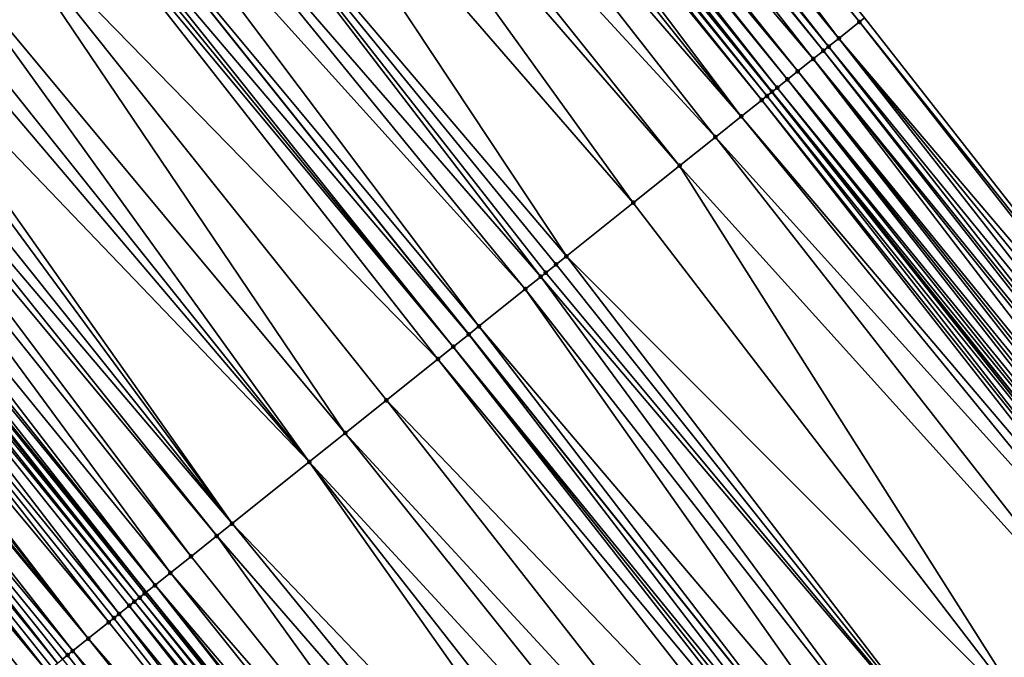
# Model space of a CAD drawing. Header units: feet. Extents: x 2004186 to 2014793, y 836912 to 864902.
# Tile 487 of 656: x 2007285 to 2007315, y 852107 to 852127. Entities that reach past the tile are written whole.
import ezdxf

# ---------------------------------------------------------------- set-up
doc = ezdxf.new("R2010")
doc.units = ezdxf.units.FT
doc.header["$LTSCALE"] = 100
doc.header["$MEASUREMENT"] = 0
for name, color, linetype, lineweight in [('EP_Travel Lane', 5, 'Continuous', 40), ('GPL_Skip Line', 2, 'Continuous', 40), ('Road Shots', 4, 'Continuous', 200), ('Road X-Section', 30, 'Continuous', 13)]:
    doc.layers.add(name, color=color, linetype=linetype, lineweight=lineweight)
doc.layers.add('I-77 SB_MM21-27-Surface-Border', color=7, linetype='Continuous')
doc.layers.add('I-77 SB_MM21-27-Surface-TIN', color=7, linetype='Continuous')

msp = doc.modelspace()

# ---------------------------------------------------------------- linework, layer by layer
at = {"layer": 'EP_Travel Lane'}
for points in [[(2007377.983800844, 852000.8977127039, 436.5696962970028), (2007365.146606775, 852016.2331912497, 436.746768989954), (2007352.319153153, 852031.7502962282, 436.8728418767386), (2007339.674079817, 852047.2450882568, 436.9950861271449), (2007327.029079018, 852062.7397913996, 437.136883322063), (2007314.384125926, 852078.2344360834, 437.2915498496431), (2007301.668577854, 852093.863523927, 437.4010782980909), (2007289.081300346, 852109.4060713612, 437.4789598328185), (2007276.494021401, 852124.9486205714, 437.5560434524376), (2007263.906707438, 852140.4912130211, 437.6138518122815), (2007251.319932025, 852156.231166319, 437.6029466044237), (2007239.071900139, 852172.0420528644, 437.6819413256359), (2007226.823824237, 852187.8529962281, 437.7461890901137), (2007214.576057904, 852203.6635399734, 437.9141399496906), (2007202.278240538, 852219.5795358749, 438.050688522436)], [(2007409.360636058, 852001.0853561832, 436.0396608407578), (2007396.500211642, 852016.4018308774, 436.1662396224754), (2007383.639723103, 852031.7183819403, 436.2780161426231), (2007370.954374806, 852047.0198980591, 436.3534693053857), (2007358.289980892, 852062.4992487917, 436.4248296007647), (2007345.625750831, 852077.9783992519, 436.5403146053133), (2007332.961546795, 852093.4575179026, 436.6628027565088), (2007320.484763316, 852108.9083508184, 436.7552748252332), (2007308.080106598, 852124.5968915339, 436.8335180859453), (2007295.675354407, 852140.2855529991, 436.8584495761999), (2007283.270587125, 852155.9742335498, 436.8749568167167), (2007270.955419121, 852171.5495952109, 436.9288561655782), (2007258.550641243, 852187.2382891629, 436.9984596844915), (2007246.145901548, 852202.9269348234, 437.0806944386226), (2007233.741103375, 852218.6156544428, 437.1436066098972)]]:
    msp.add_polyline3d(points, dxfattribs=at)
at = {"layer": 'GPL_Skip Line'}
msp.add_polyline3d([(2007400.41848609, 851993.5982109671, 436.2031289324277), (2007387.580882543, 852008.9335304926, 436.3592634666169), (2007374.74317321, 852024.268976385, 436.4908941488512), (2007361.986144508, 852039.6713750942, 436.6037614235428), (2007349.312298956, 852055.1426916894, 436.7135698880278), (2007336.638543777, 852070.6138979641, 436.8476929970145), (2007323.964731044, 852086.0851744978, 436.9663311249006), (2007311.363644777, 852101.615408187, 437.0641809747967), (2007298.875162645, 852117.2369162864, 437.1475946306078), (2007286.386638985, 852132.8584763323, 437.2079724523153), (2007273.898076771, 852148.480084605, 437.2469640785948), (2007261.464525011, 852164.1451979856, 437.282366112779), (2007249.164776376, 852179.9155655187, 437.3910763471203), (2007236.864926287, 852195.686063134, 437.4659343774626), (2007224.565206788, 852211.4563933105, 437.5843661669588), (2007212.292808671, 852227.2478656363, 437.6978340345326)], dxfattribs=at)
at = {"layer": 'I-77 SB_MM21-27-Surface-Border', "color": 3, "linetype": 'ByBlock', "lineweight": -2}
msp.add_polyline3d([(2007235.760482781, 852220.19171268, 436.9675541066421), (2007248.533332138, 852204.7903650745, 436.853076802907), (2007260.833241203, 852189.0197918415, 436.7979060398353), (2007273.290845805, 852173.3722312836, 436.7392483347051), (2007285.925695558, 852158.0975889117, 436.6716579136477), (2007298.414230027, 852142.4760153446, 436.6172682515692), (2007310.90277895, 852126.8544236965, 436.5709005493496), (2007323.235145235, 852111.1079041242, 436.5432185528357), (2007336.185147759, 852096.100234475, 436.3995206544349), (2007348.549767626, 852080.3751865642, 436.3449406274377), (2007360.914235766, 852064.650323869, 436.2495338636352), (2007373.742862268, 852049.3056677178, 436.1573380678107), (2007385.476724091, 852033.2573517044, 436.1449178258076), (2007398.467898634, 852018.0501573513, 436.0381571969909), (2007411.15235097, 852002.5862111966, 435.9298862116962)], dxfattribs=at)
at = {"layer": 'I-77 SB_MM21-27-Surface-TIN', "color": 128, "linetype": 'ByBlock', "lineweight": -2}
for points in [[(2007298.101858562, 852142.2261672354, 436.6511922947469), (2007297.477093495, 852141.7264987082, 436.7067607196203), (2007310.121846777, 852126.2298078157, 436.6537631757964)], [(2007298.258048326, 852142.351086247, 436.6364666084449), (2007298.101858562, 852142.2261672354, 436.6511922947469), (2007310.746604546, 852126.7294854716, 436.5941465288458)], [(2007298.101858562, 852142.2261672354, 436.6511922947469), (2007310.121846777, 852126.2298078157, 436.6537631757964), (2007310.746604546, 852126.7294854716, 436.5941465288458)], [(2007298.258048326, 852142.351086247, 436.6364666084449), (2007310.746604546, 852126.7294854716, 436.5941465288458), (2007310.90277895, 852126.8544236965, 436.5709005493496)], [(2007297.477093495, 852141.7264987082, 436.7067607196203), (2007297.320897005, 852141.6015881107, 436.7177551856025), (2007309.809461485, 852125.9799770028, 436.6800172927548)], [(2007297.477093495, 852141.7264987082, 436.7067607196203), (2007309.809461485, 852125.9799770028, 436.6800172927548), (2007310.121846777, 852126.2298078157, 436.6537631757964)], [(2007297.008490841, 852141.3517834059, 436.7324315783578), (2007296.383725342, 852140.8521154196, 436.787760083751), (2007309.340876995, 852125.6052389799, 436.7157638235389)], [(2007297.16468563, 852141.4766961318, 436.7204932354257), (2007297.008490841, 852141.3517834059, 436.7324315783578), (2007309.653258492, 852125.8550745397, 436.687404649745)], [(2007297.008490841, 852141.3517834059, 436.7324315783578), (2007309.340876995, 852125.6052389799, 436.7157638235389), (2007309.653258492, 852125.8550745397, 436.687404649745)], [(2007297.320897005, 852141.6015881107, 436.7177551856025), (2007297.16468563, 852141.4766961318, 436.7204932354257), (2007309.809461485, 852125.9799770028, 436.6800172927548)], [(2007297.16468563, 852141.4766961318, 436.7204932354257), (2007309.653258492, 852125.8550745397, 436.687404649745), (2007309.809461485, 852125.9799770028, 436.6800172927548)], [(2007296.383725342, 852140.8521154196, 436.787760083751), (2007296.071363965, 852140.6022546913, 436.8272801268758), (2007308.872305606, 852125.2304845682, 436.7587777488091)], [(2007296.383725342, 852140.8521154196, 436.787760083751), (2007308.872305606, 852125.2304845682, 436.7587777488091), (2007309.340876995, 852125.6052389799, 436.7157638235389)], [(2007295.915170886, 852140.4773398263, 436.8401669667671), (2007295.758973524, 852140.3524303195, 436.8506777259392), (2007308.247535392, 852124.7308224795, 436.8114912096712)], [(2007296.071363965, 852140.6022546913, 436.8272801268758), (2007295.915170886, 852140.4773398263, 436.8401669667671), (2007308.559940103, 852124.9806290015, 436.7960089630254)], [(2007295.915170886, 852140.4773398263, 436.8401669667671), (2007308.247535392, 852124.7308224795, 436.8114912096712), (2007308.559940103, 852124.9806290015, 436.7960089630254)], [(2007296.071363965, 852140.6022546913, 436.8272801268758), (2007308.559940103, 852124.9806290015, 436.7960089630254), (2007308.872305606, 852125.2304845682, 436.7587777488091)], [(2007295.602783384, 852140.2275117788, 436.8651945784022), (2007295.446604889, 852140.1025786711, 436.886171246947), (2007308.080106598, 852124.5968915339, 436.8335180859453)], [(2007295.602783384, 852140.2275117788, 436.8651945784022), (2007308.080106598, 852124.5968915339, 436.8335180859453), (2007295.675354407, 852140.2855529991, 436.8584495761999)], [(2007295.758973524, 852140.3524303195, 436.8506777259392), (2007295.675354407, 852140.2855529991, 436.8584495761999), (2007308.247535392, 852124.7308224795, 436.8114912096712)], [(2007308.09135552, 852124.6058910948, 436.8317038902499), (2007295.675354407, 852140.2855529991, 436.8584495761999), (2007308.080106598, 852124.5968915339, 436.8335180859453)], [(2007308.247535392, 852124.7308224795, 436.8114912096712), (2007295.675354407, 852140.2855529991, 436.8584495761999), (2007308.09135552, 852124.6058910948, 436.8317038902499)], [(2007295.134223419, 852139.8527430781, 436.9145450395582), (2007294.665621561, 852139.4780267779, 436.9406582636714), (2007307.154176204, 852123.8564279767, 436.8974638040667)], [(2007295.290422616, 852139.977650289, 436.9050523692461), (2007295.134223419, 852139.8527430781, 436.9145450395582), (2007307.778998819, 852124.3560245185, 436.8738172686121)], [(2007295.134223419, 852139.8527430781, 436.9145450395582), (2007307.154176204, 852123.8564279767, 436.8974638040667), (2007307.778998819, 852124.3560245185, 436.8738172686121)], [(2007295.446604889, 852140.1025786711, 436.886171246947), (2007295.290422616, 852139.977650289, 436.9050523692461), (2007307.935184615, 852124.480948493, 436.8568907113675)], [(2007295.290422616, 852139.977650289, 436.9050523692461), (2007307.778998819, 852124.3560245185, 436.8738172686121), (2007307.935184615, 852124.480948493, 436.8568907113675)], [(2007295.446604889, 852140.1025786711, 436.886171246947), (2007307.935184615, 852124.480948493, 436.8568907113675), (2007308.080106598, 852124.5968915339, 436.8335180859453)], [(2007294.665621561, 852139.4780267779, 436.9406582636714), (2007294.040788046, 852138.9784438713, 436.9582581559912), (2007307.154176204, 852123.8564279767, 436.8974638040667)], [(2007294.040788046, 852138.9784438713, 436.9582581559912), (2007292.791129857, 852137.9792669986, 436.9983621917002), (2007306.373126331, 852123.2319593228, 436.9150385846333)], [(2007294.040788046, 852138.9784438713, 436.9582581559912), (2007306.373126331, 852123.2319593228, 436.9150385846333), (2007307.154176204, 852123.8564279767, 436.8974638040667)], [(2007292.791129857, 852137.9792669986, 436.9983621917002), (2007292.166304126, 852137.4796743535, 437.0202805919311), (2007305.279665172, 852122.3576923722, 436.9444480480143)], [(2007292.791129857, 852137.9792669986, 436.9983621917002), (2007305.279665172, 852122.3576923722, 436.9444480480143), (2007306.373126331, 852123.2319593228, 436.9150385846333)], [(2007292.166304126, 852137.4796743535, 437.0202805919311), (2007290.76043323, 852136.3556071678, 437.0623839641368), (2007303.873801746, 852121.2336158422, 436.9906955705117)], [(2007292.166304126, 852137.4796743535, 437.0202805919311), (2007303.873801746, 852121.2336158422, 436.9906955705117), (2007305.279665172, 852122.3576923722, 436.9444480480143)], [(2007290.76043323, 852136.3556071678, 437.0623839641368), (2007288.885932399, 852134.8568588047, 437.1150253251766), (2007301.843096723, 852119.6099665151, 437.0500600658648)], [(2007290.76043323, 852136.3556071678, 437.0623839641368), (2007301.843096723, 852119.6099665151, 437.0500600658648), (2007303.873801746, 852121.2336158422, 436.9906955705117)], [(2007288.885932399, 852134.8568588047, 437.1150253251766), (2007287.948690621, 852134.1074738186, 437.1461373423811), (2007301.062047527, 852118.9854970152, 437.0680100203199)], [(2007288.885932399, 852134.8568588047, 437.1150253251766), (2007301.530670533, 852119.3601868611, 437.0536276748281), (2007301.843096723, 852119.6099665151, 437.0500600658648)], [(2007288.885932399, 852134.8568588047, 437.1150253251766), (2007301.218250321, 852119.1103997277, 437.0605120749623), (2007301.530670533, 852119.3601868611, 437.0536276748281)], [(2007288.885932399, 852134.8568588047, 437.1150253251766), (2007301.062047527, 852118.9854970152, 437.0680100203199), (2007301.218250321, 852119.1103997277, 437.0605120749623)], [(2007287.948690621, 852134.1074738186, 437.1461373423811), (2007287.167670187, 852133.4829683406, 437.1800414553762), (2007300.593431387, 852118.6107985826, 437.0862000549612)], [(2007287.948690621, 852134.1074738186, 437.1461373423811), (2007300.593431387, 852118.6107985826, 437.0862000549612), (2007301.062047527, 852118.9854970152, 437.0680100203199)], [(2007287.167670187, 852133.4829683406, 437.1800414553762), (2007286.386638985, 852132.8584763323, 437.2079724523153), (2007299.187582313, 852117.4867040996, 437.1404088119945)], [(2007287.167670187, 852133.4829683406, 437.1800414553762), (2007299.187582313, 852117.4867040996, 437.1404088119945), (2007300.593431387, 852118.6107985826, 437.0862000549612)], [(2007285.918020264, 852132.4837811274, 437.2247310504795), (2007298.875162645, 852117.2369162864, 437.1475946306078), (2007286.386638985, 852132.8584763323, 437.2079724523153)], [(2007299.187582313, 852117.4867040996, 437.1404088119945), (2007286.386638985, 852132.8584763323, 437.2079724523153), (2007298.875162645, 852117.2369162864, 437.1475946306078)], [(2007285.76181835, 852132.3588773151, 437.2327165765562), (2007285.605610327, 852132.2339811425, 437.2373143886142), (2007298.406549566, 852116.8622140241, 437.1674829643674)], [(2007285.918020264, 852132.4837811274, 437.2247310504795), (2007285.76181835, 852132.3588773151, 437.2327165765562), (2007298.406549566, 852116.8622140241, 437.1674829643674)], [(2007285.918020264, 852132.4837811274, 437.2247310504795), (2007298.406549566, 852116.8622140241, 437.1674829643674), (2007298.875162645, 852117.2369162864, 437.1475946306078)], [(2007285.605610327, 852132.2339811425, 437.2373143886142), (2007283.887296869, 852130.8601547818, 437.2739036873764), (2007297.937930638, 852116.4875190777, 437.1841270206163)], [(2007285.605610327, 852132.2339811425, 437.2373143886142), (2007297.937930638, 852116.4875190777, 437.1841270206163), (2007298.406549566, 852116.8622140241, 437.1674829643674)], [(2007283.887296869, 852130.8601547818, 437.2739036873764), (2007282.325220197, 852129.6111886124, 437.3218513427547), (2007295.126171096, 852114.2394069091, 437.2584887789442)], [(2007283.887296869, 852130.8601547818, 437.2739036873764), (2007296.375842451, 852115.2385673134, 437.2256872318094), (2007297.937930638, 852116.4875190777, 437.1841270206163)], [(2007283.887296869, 852130.8601547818, 437.2739036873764), (2007295.126171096, 852114.2394069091, 437.2584887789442), (2007296.375842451, 852115.2385673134, 437.2256872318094)], [(2007282.325220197, 852129.6111886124, 437.3218513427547), (2007281.544197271, 852128.9866862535, 437.3543724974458), (2007294.03272196, 852113.3651249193, 437.2945673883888)], [(2007282.325220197, 852129.6111886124, 437.3218513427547), (2007294.03272196, 852113.3651249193, 437.2945673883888), (2007295.126171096, 852114.2394069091, 437.2584887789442)], [(2007281.544197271, 852128.9866862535, 437.3543724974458), (2007281.075583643, 852128.611984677, 437.3739564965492), (2007294.03272196, 852113.3651249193, 437.2945673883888)], [(2007281.075583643, 852128.611984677, 437.3739564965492), (2007280.138334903, 852127.8626083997, 437.4012064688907), (2007294.03272196, 852113.3651249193, 437.2945673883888)], [(2007280.138334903, 852127.8626083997, 437.4012064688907), (2007279.825917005, 852127.6128183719, 437.409374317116), (2007291.689605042, 852111.4916780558, 437.3654294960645)], [(2007280.138334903, 852127.8626083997, 437.4012064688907), (2007291.689605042, 852111.4916780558, 437.3654294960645), (2007294.03272196, 852113.3651249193, 437.2945673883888)], [(2007279.825917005, 852127.6128183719, 437.409374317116), (2007279.201089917, 852127.113227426, 437.4305391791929), (2007291.689605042, 852111.4916780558, 437.3654294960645)], [(2007279.201089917, 852127.113227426, 437.4305391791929), (2007278.732480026, 852126.7385211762, 437.4521956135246), (2007291.689605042, 852111.4916780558, 437.3654294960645)], [(2007278.732480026, 852126.7385211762, 437.4521956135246), (2007278.420070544, 852126.4887206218, 437.4650314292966), (2007291.220988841, 852111.1169796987, 437.3835860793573)], [(2007278.732480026, 852126.7385211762, 437.4521956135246), (2007291.220988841, 852111.1169796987, 437.3835860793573), (2007291.689605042, 852111.4916780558, 437.3654294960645)], [(2007310.746604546, 852126.7294854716, 436.5941465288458), (2007310.121846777, 852126.2298078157, 436.6537631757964), (2007323.078961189, 852110.9829779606, 436.5611158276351)], [(2007310.90277895, 852126.8544236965, 436.5709005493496), (2007310.746604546, 852126.7294854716, 436.5941465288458), (2007323.235145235, 852111.1079041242, 436.5432185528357)], [(2007310.746604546, 852126.7294854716, 436.5941465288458), (2007323.078961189, 852110.9829779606, 436.5611158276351), (2007323.235145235, 852111.1079041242, 436.5432185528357)], [(2007278.420070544, 852126.4887206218, 437.4650314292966), (2007277.951464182, 852126.1140099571, 437.4886456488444), (2007290.439976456, 852110.4924641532, 437.421954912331)], [(2007278.420070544, 852126.4887206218, 437.4650314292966), (2007290.439976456, 852110.4924641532, 437.421954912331), (2007291.220988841, 852111.1169796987, 437.3835860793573)], [(2007277.951464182, 852126.1140099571, 437.4886456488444), (2007277.17044175, 852125.4895069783, 437.521441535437), (2007289.815159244, 852109.9928608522, 437.4485989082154)], [(2007277.951464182, 852126.1140099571, 437.4886456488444), (2007289.815159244, 852109.9928608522, 437.4485989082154), (2007290.439976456, 852110.4924641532, 437.421954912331)], [(2007310.121846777, 852126.2298078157, 436.6537631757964), (2007309.809461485, 852125.9799770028, 436.6800172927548), (2007322.454192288, 852110.4833142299, 436.6145571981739)], [(2007310.121846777, 852126.2298078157, 436.6537631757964), (2007322.766581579, 852110.73314004, 436.5905217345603), (2007323.078961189, 852110.9829779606, 436.5611158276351)], [(2007310.121846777, 852126.2298078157, 436.6537631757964), (2007322.454192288, 852110.4833142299, 436.6145571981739), (2007322.766581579, 852110.73314004, 436.5905217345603)], [(2007309.653258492, 852125.8550745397, 436.687404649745), (2007309.340876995, 852125.6052389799, 436.7157638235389), (2007321.985594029, 852110.1085934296, 436.6426661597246)], [(2007309.809461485, 852125.9799770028, 436.6800172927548), (2007309.653258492, 852125.8550745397, 436.687404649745), (2007322.141788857, 852110.2335061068, 436.6307494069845)], [(2007309.653258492, 852125.8550745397, 436.687404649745), (2007321.985594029, 852110.1085934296, 436.6426661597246), (2007322.141788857, 852110.2335061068, 436.6307494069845)], [(2007309.809461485, 852125.9799770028, 436.6800172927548), (2007322.141788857, 852110.2335061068, 436.6307494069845), (2007322.454192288, 852110.4833142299, 436.6145571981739)], [(2007277.17044175, 852125.4895069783, 437.521441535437), (2007276.858025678, 852125.2397146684, 437.5306214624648), (2007289.346536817, 852109.6181702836, 437.4633016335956)], [(2007277.17044175, 852125.4895069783, 437.521441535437), (2007289.346536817, 852109.6181702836, 437.4633016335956), (2007289.815159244, 852109.9928608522, 437.4485989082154)], [(2007309.340876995, 852125.6052389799, 436.7157638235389), (2007308.872305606, 852125.2304845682, 436.7587777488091), (2007321.517003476, 852109.7338629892, 436.6750499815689)], [(2007309.340876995, 852125.6052389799, 436.7157638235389), (2007321.82939381, 852109.9836874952, 436.6515927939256), (2007321.985594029, 852110.1085934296, 436.6426661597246)], [(2007309.340876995, 852125.6052389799, 436.7157638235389), (2007321.517003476, 852109.7338629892, 436.6750499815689), (2007321.82939381, 852109.9836874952, 436.6515927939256)], [(2007276.858025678, 852125.2397146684, 437.5306214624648), (2007276.701826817, 852125.114807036, 437.5403009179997), (2007289.346536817, 852109.6181702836, 437.4633016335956)], [(2007308.872305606, 852125.2304845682, 436.7587777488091), (2007308.559940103, 852124.9806290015, 436.7960089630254), (2007321.204635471, 852109.4840105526, 436.7108928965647)], [(2007308.872305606, 852125.2304845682, 436.7587777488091), (2007321.36081575, 852109.6089414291, 436.6909057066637), (2007321.517003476, 852109.7338629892, 436.6750499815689)], [(2007308.872305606, 852125.2304845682, 436.7587777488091), (2007321.204635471, 852109.4840105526, 436.7108928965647), (2007321.36081575, 852109.6089414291, 436.6909057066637)], [(2007276.389436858, 852124.8649820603, 437.5639663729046), (2007288.877933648, 852109.2434556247, 437.4886873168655), (2007276.494021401, 852124.9486205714, 437.5560434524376)], [(2007276.701826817, 852125.114807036, 437.5403009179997), (2007276.494021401, 852124.9486205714, 437.5560434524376), (2007289.081300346, 852109.4060713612, 437.4789598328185)], [(2007289.034137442, 852109.3683570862, 437.4817440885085), (2007289.081300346, 852109.4060713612, 437.4789598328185), (2007276.494021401, 852124.9486205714, 437.5560434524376)], [(2007289.034137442, 852109.3683570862, 437.4817440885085), (2007276.494021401, 852124.9486205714, 437.5560434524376), (2007288.877933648, 852109.2434556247, 437.4886873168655)], [(2007276.701826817, 852125.114807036, 437.5403009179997), (2007289.081300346, 852109.4060713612, 437.4789598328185), (2007289.346536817, 852109.6181702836, 437.4633016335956)], [(2007308.559940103, 852124.9806290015, 436.7960089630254), (2007308.247535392, 852124.7308224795, 436.8114912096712), (2007320.892244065, 852109.2341873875, 436.7337554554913)], [(2007308.559940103, 852124.9806290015, 436.7960089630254), (2007321.048449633, 852109.35908663, 436.7277964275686), (2007321.204635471, 852109.4840105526, 436.7108928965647)], [(2007308.559940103, 852124.9806290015, 436.7960089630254), (2007320.892244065, 852109.2341873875, 436.7337554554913), (2007321.048449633, 852109.35908663, 436.7277964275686)], [(2007276.077027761, 852124.6151810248, 437.5770155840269), (2007275.608391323, 852124.2405079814, 437.5839466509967), (2007288.253080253, 852108.7438975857, 437.4952597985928)], [(2007276.233235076, 852124.7400780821, 437.5720255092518), (2007276.077027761, 852124.6151810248, 437.5770155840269), (2007288.721724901, 852109.118560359, 437.4928828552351)], [(2007276.077027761, 852124.6151810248, 437.5770155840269), (2007288.56551117, 852108.9936713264, 437.4943144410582), (2007288.721724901, 852109.118560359, 437.4928828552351)], [(2007276.077027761, 852124.6151810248, 437.5770155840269), (2007288.253080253, 852108.7438975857, 437.4952597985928), (2007288.56551117, 852108.9936713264, 437.4943144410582)], [(2007276.389436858, 852124.8649820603, 437.5639663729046), (2007276.233235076, 852124.7400780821, 437.5720255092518), (2007288.877933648, 852109.2434556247, 437.4886873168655)], [(2007276.233235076, 852124.7400780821, 437.5720255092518), (2007288.721724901, 852109.118560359, 437.4928828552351), (2007288.877933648, 852109.2434556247, 437.4886873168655)], [(2007307.935184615, 852124.480948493, 436.8568907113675), (2007320.484763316, 852108.9083508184, 436.7552748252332), (2007308.080106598, 852124.5968915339, 436.8335180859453)], [(2007308.09135552, 852124.6058910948, 436.8317038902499), (2007308.080106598, 852124.5968915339, 436.8335180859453), (2007320.579828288, 852108.9843947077, 436.7430993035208)], [(2007320.579828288, 852108.9843947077, 436.7430993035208), (2007308.080106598, 852124.5968915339, 436.8335180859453), (2007320.484763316, 852108.9083508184, 436.7552748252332)], [(2007308.247535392, 852124.7308224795, 436.8114912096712), (2007308.09135552, 852124.6058910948, 436.8317038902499), (2007320.73602994, 852109.1092988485, 436.7349680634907)], [(2007308.09135552, 852124.6058910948, 436.8317038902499), (2007320.579828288, 852108.9843947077, 436.7430993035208), (2007320.73602994, 852109.1092988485, 436.7349680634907)], [(2007308.247535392, 852124.7308224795, 436.8114912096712), (2007320.73602994, 852109.1092988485, 436.7349680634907), (2007320.892244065, 852109.2341873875, 436.7337554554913)], [(2007307.778998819, 852124.3560245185, 436.8738172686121), (2007307.154176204, 852123.8564279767, 436.8974638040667), (2007320.111269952, 852108.609623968, 436.7933538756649)], [(2007307.935184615, 852124.480948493, 436.8568907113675), (2007307.778998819, 852124.3560245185, 436.8738172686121), (2007320.267467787, 852108.7345328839, 436.7831051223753)], [(2007307.778998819, 852124.3560245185, 436.8738172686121), (2007320.111269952, 852108.609623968, 436.7933538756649), (2007320.267467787, 852108.7345328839, 436.7831051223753)], [(2007307.935184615, 852124.480948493, 436.8568907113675), (2007320.267467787, 852108.7345328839, 436.7831051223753), (2007320.484763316, 852108.9083508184, 436.7552748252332)], [(2007275.608391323, 852124.2405079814, 437.5839466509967), (2007275.139768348, 852123.8658180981, 437.5983452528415), (2007287.940633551, 852108.4941435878, 437.4874501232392)], [(2007275.608391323, 852124.2405079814, 437.5839466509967), (2007288.096854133, 852108.6190240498, 437.489819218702), (2007288.253080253, 852108.7438975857, 437.4952597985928)], [(2007275.608391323, 852124.2405079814, 437.5839466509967), (2007287.940633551, 852108.4941435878, 437.4874501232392), (2007288.096854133, 852108.6190240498, 437.489819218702)], [(2007274.983547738, 852123.7409376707, 437.5959607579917), (2007274.671068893, 852123.4912238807, 437.5703208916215), (2007287.31578046, 852107.9945851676, 437.4941916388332)], [(2007275.139768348, 852123.8658180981, 437.5983452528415), (2007274.983547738, 852123.7409376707, 437.5959607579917), (2007287.31578046, 852107.9945851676, 437.4941916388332)], [(2007275.139768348, 852123.8658180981, 437.5983452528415), (2007287.31578046, 852107.9945851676, 437.4941916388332), (2007287.940633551, 852108.4941435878, 437.4874501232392)], [(2007307.154176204, 852123.8564279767, 436.8974638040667), (2007306.373126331, 852123.2319593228, 436.9150385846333), (2007319.798859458, 852108.3598246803, 436.8056280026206)], [(2007307.154176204, 852123.8564279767, 436.8974638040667), (2007319.798859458, 852108.3598246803, 436.8056280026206), (2007320.111269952, 852108.609623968, 436.7933538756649)], [(2007274.671068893, 852123.4912238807, 437.5703208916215), (2007274.514852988, 852123.3663375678, 437.5705462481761), (2007287.31578046, 852107.9945851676, 437.4941916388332)], [(2007274.514852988, 852123.3663375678, 437.5705462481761), (2007274.046234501, 852122.9916420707, 437.5874343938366), (2007286.847157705, 852107.619895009, 437.5087126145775)], [(2007274.514852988, 852123.3663375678, 437.5705462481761), (2007286.847157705, 852107.619895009, 437.5087126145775), (2007287.31578046, 852107.9945851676, 437.4941916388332)], [(2007306.373126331, 852123.2319593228, 436.9150385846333), (2007305.279665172, 852122.3576923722, 436.9444480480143), (2007318.70539839, 852107.4855576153, 436.8350878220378)], [(2007306.373126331, 852123.2319593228, 436.9150385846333), (2007318.70539839, 852107.4855576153, 436.8350878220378), (2007319.798859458, 852108.3598246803, 436.8056280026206)], [(2007274.046234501, 852122.9916420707, 437.5874343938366), (2007273.733806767, 852122.7418643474, 437.5901457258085), (2007286.378483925, 852107.2452686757, 437.4949300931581)], [(2007274.046234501, 852122.9916420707, 437.5874343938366), (2007286.690944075, 852107.4950058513, 437.5101996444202), (2007286.847157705, 852107.619895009, 437.5087126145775)], [(2007274.046234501, 852122.9916420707, 437.5874343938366), (2007286.534715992, 852107.3701347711, 437.5036701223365), (2007286.690944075, 852107.4950058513, 437.5101996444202)], [(2007274.046234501, 852122.9916420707, 437.5874343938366), (2007286.378483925, 852107.2452686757, 437.4949300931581), (2007286.534715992, 852107.3701347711, 437.5036701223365)], [(2007273.733806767, 852122.7418643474, 437.5901457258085), (2007273.265151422, 852122.3672149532, 437.5865894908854), (2007286.066044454, 852106.9955056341, 437.4911310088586)], [(2007273.733806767, 852122.7418643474, 437.5901457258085), (2007286.222257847, 852107.1203950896, 437.4895119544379), (2007286.378483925, 852107.2452686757, 437.4949300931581)], [(2007273.733806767, 852122.7418643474, 437.5901457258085), (2007286.066044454, 852106.9955056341, 437.4911310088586), (2007286.222257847, 852107.1203950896, 437.4895119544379)], [(2007273.265151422, 852122.3672149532, 437.5865894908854), (2007272.327839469, 852121.617917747, 437.5787754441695), (2007285.285008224, 852106.3710199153, 437.516273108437)], [(2007273.265151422, 852122.3672149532, 437.5865894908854), (2007285.597430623, 852106.6208043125, 437.5106021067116), (2007286.066044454, 852106.9955056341, 437.4911310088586)], [(2007273.265151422, 852122.3672149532, 437.5865894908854), (2007285.285008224, 852106.3710199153, 437.516273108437), (2007285.597430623, 852106.6208043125, 437.5106021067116)], [(2007305.279665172, 852122.3576923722, 436.9444480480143), (2007303.873801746, 852121.2336158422, 436.9906955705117), (2007316.049872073, 852105.3623100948, 436.9188304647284)], [(2007305.279665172, 852122.3576923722, 436.9444480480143), (2007316.049872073, 852105.3623100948, 436.9188304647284), (2007318.70539839, 852107.4855576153, 436.8350878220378)], [(2007272.327839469, 852121.617917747, 437.5787754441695), (2007284.660146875, 852105.8714718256, 437.518433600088), (2007285.285008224, 852106.3710199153, 437.516273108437)], [(2007303.873801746, 852121.2336158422, 436.9906955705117), (2007301.843096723, 852119.6099665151, 437.0500600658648), (2007316.049872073, 852105.3623100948, 436.9188304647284)], [(2007301.843096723, 852119.6099665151, 437.0500600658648), (2007301.530670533, 852119.3601868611, 437.0536276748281), (2007314.019154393, 852103.7386765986, 436.9711741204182)], [(2007301.843096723, 852119.6099665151, 437.0500600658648), (2007314.019154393, 852103.7386765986, 436.9711741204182), (2007316.049872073, 852105.3623100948, 436.9188304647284)], [(2007301.530670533, 852119.3601868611, 437.0536276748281), (2007301.218250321, 852119.1103997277, 437.0605120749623), (2007314.019154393, 852103.7386765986, 436.9711741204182)], [(2007301.062047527, 852118.9854970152, 437.0680100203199), (2007300.593431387, 852118.6107985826, 437.0862000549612), (2007312.925702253, 852102.8643983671, 437.0055857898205)], [(2007301.218250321, 852119.1103997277, 437.0605120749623), (2007301.062047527, 852118.9854970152, 437.0680100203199), (2007314.019154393, 852103.7386765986, 436.9711741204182)], [(2007301.062047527, 852118.9854970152, 437.0680100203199), (2007312.925702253, 852102.8643983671, 437.0055857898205), (2007314.019154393, 852103.7386765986, 436.9711741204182)], [(2007300.593431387, 852118.6107985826, 437.0862000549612), (2007299.187582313, 852117.4867040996, 437.1404088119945), (2007312.144675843, 852102.2399003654, 437.0361746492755)], [(2007300.593431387, 852118.6107985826, 437.0862000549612), (2007312.144675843, 852102.2399003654, 437.0361746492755), (2007312.925702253, 852102.8643983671, 437.0055857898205)], [(2007299.187582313, 852117.4867040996, 437.1404088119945), (2007298.875162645, 852117.2369162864, 437.1475946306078), (2007311.363644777, 852101.615408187, 437.0641809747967)], [(2007299.187582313, 852117.4867040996, 437.1404088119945), (2007311.363644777, 852101.615408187, 437.0641809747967), (2007312.144675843, 852102.2399003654, 437.0361746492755)], [(2007298.406549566, 852116.8622140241, 437.1674829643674), (2007311.05123235, 852101.3656113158, 437.0753835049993), (2007298.875162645, 852117.2369162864, 437.1475946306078)], [(2007311.05123235, 852101.3656113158, 437.0753835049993), (2007311.363644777, 852101.615408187, 437.0641809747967), (2007298.875162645, 852117.2369162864, 437.1475946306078)], [(2007298.406549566, 852116.8622140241, 437.1674829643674), (2007297.937930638, 852116.4875190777, 437.1841270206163), (2007310.738798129, 852101.1158417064, 437.0744966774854)], [(2007298.406549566, 852116.8622140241, 437.1674829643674), (2007310.895008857, 852101.2407344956, 437.0713993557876), (2007311.05123235, 852101.3656113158, 437.0753835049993)], [(2007298.406549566, 852116.8622140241, 437.1674829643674), (2007310.738798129, 852101.1158417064, 437.0744966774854), (2007310.895008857, 852101.2407344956, 437.0713993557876)], [(2007297.937930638, 852116.4875190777, 437.1841270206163), (2007296.375842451, 852115.2385673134, 437.2256872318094), (2007310.270177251, 852100.7411492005, 437.0900583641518)], [(2007297.937930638, 852116.4875190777, 437.1841270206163), (2007310.270177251, 852100.7411492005, 437.0900583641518), (2007310.738798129, 852101.1158417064, 437.0744966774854)], [(2007296.375842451, 852115.2385673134, 437.2256872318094), (2007295.126171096, 852114.2394069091, 437.2584887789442), (2007308.708106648, 852099.49217544, 437.1413723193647)], [(2007296.375842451, 852115.2385673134, 437.2256872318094), (2007308.708106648, 852099.49217544, 437.1413723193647), (2007310.270177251, 852100.7411492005, 437.0900583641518)], [(2007295.126171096, 852114.2394069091, 437.2584887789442), (2007294.03272196, 852113.3651249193, 437.2945673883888), (2007307.614662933, 852098.6178866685, 437.1804578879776)], [(2007295.126171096, 852114.2394069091, 437.2584887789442), (2007307.614662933, 852098.6178866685, 437.1804578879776), (2007308.708106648, 852099.49217544, 437.1413723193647)], [(2007294.03272196, 852113.3651249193, 437.2945673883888), (2007291.689605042, 852111.4916780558, 437.3654294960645), (2007305.583983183, 852096.9942057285, 437.2538405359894)], [(2007294.03272196, 852113.3651249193, 437.2945673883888), (2007306.365021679, 852097.6186886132, 437.2299554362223), (2007307.614662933, 852098.6178866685, 437.1804578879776)], [(2007294.03272196, 852113.3651249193, 437.2945673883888), (2007305.583983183, 852096.9942057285, 437.2538405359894), (2007306.365021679, 852097.6186886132, 437.2299554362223)], [(2007291.689605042, 852111.4916780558, 437.3654294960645), (2007291.220988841, 852111.1169796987, 437.3835860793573), (2007304.334340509, 852095.9950094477, 437.3025511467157)], [(2007291.689605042, 852111.4916780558, 437.3654294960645), (2007304.334340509, 852095.9950094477, 437.3025511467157), (2007305.583983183, 852096.9942057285, 437.2538405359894)], [(2007291.220988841, 852111.1169796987, 437.3835860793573), (2007290.439976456, 852110.4924641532, 437.421954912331), (2007302.928497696, 852094.8709071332, 437.360232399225)], [(2007291.220988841, 852111.1169796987, 437.3835860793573), (2007302.928497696, 852094.8709071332, 437.360232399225), (2007304.334340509, 852095.9950094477, 437.3025511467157)], [(2007290.439976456, 852110.4924641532, 437.421954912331), (2007289.815159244, 852109.9928608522, 437.4485989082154), (2007302.928497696, 852094.8709071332, 437.360232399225)], [(2007289.815159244, 852109.9928608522, 437.4485989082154), (2007289.346536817, 852109.6181702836, 437.4633016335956), (2007302.303677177, 852094.3713079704, 437.3850411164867)], [(2007289.815159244, 852109.9928608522, 437.4485989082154), (2007302.303677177, 852094.3713079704, 437.3850411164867), (2007302.928497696, 852094.8709071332, 437.360232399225)], [(2007289.346536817, 852109.6181702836, 437.4633016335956), (2007289.081300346, 852109.4060713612, 437.4789598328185), (2007301.678839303, 852093.8717305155, 437.4002233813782)], [(2007289.346536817, 852109.6181702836, 437.4633016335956), (2007301.835042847, 852093.9966322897, 437.393141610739), (2007302.303677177, 852094.3713079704, 437.3850411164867)], [(2007289.346536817, 852109.6181702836, 437.4633016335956), (2007301.678839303, 852093.8717305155, 437.4002233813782), (2007301.835042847, 852093.9966322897, 437.393141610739)], [(2007289.034137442, 852109.3683570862, 437.4817440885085), (2007288.877933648, 852109.2434556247, 437.4886873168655), (2007301.522646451, 852093.7468153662, 437.4132363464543)], [(2007289.034137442, 852109.3683570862, 437.4817440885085), (2007301.522646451, 852093.7468153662, 437.4132363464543), (2007289.081300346, 852109.4060713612, 437.4789598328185)], [(2007301.522646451, 852093.7468153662, 437.4132363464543), (2007301.668577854, 852093.863523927, 437.4010782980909), (2007289.081300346, 852109.4060713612, 437.4789598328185)], [(2007301.678839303, 852093.8717305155, 437.4002233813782), (2007289.081300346, 852109.4060713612, 437.4789598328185), (2007301.668577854, 852093.863523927, 437.4010782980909)], [(2007288.721724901, 852109.118560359, 437.4928828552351), (2007288.56551117, 852108.9936713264, 437.4943144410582), (2007301.210233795, 852093.4970187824, 437.4243115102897)], [(2007288.877933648, 852109.2434556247, 437.4886873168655), (2007288.721724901, 852109.118560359, 437.4928828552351), (2007301.366442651, 852093.6219139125, 437.4201760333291)], [(2007288.721724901, 852109.118560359, 437.4928828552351), (2007301.210233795, 852093.4970187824, 437.4243115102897), (2007301.366442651, 852093.6219139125, 437.4201760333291)], [(2007288.877933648, 852109.2434556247, 437.4886873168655), (2007301.366442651, 852093.6219139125, 437.4201760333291), (2007301.522646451, 852093.7468153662, 437.4132363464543)], [(2007288.253080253, 852108.7438975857, 437.4952597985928), (2007288.096854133, 852108.6190240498, 437.489819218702), (2007300.429153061, 852092.8725887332, 437.4247665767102)], [(2007288.56551117, 852108.9936713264, 437.4943144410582), (2007288.253080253, 852108.7438975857, 437.4952597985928), (2007300.897804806, 852093.2472426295, 437.4263263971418)], [(2007288.253080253, 852108.7438975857, 437.4952597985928), (2007300.429153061, 852092.8725887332, 437.4247665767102), (2007300.897804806, 852093.2472426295, 437.4263263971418)], [(2007288.56551117, 852108.9936713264, 437.4943144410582), (2007300.897804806, 852093.2472426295, 437.4263263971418), (2007301.210233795, 852093.4970187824, 437.4243115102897)], [(2007287.940633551, 852108.4941435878, 437.4874501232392), (2007287.31578046, 852107.9945851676, 437.4941916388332), (2007300.429153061, 852092.8725887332, 437.4247665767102)], [(2007288.096854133, 852108.6190240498, 437.489819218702), (2007287.940633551, 852108.4941435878, 437.4874501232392), (2007300.429153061, 852092.8725887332, 437.4247665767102)], [(2007287.31578046, 852107.9945851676, 437.4941916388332), (2007286.847157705, 852107.619895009, 437.5087126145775), (2007299.804307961, 852092.3730203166, 437.4359408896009)], [(2007287.31578046, 852107.9945851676, 437.4941916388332), (2007299.804307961, 852092.3730203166, 437.4359408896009), (2007300.429153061, 852092.8725887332, 437.4247665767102)], [(2007286.847157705, 852107.619895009, 437.5087126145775), (2007286.690944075, 852107.4950058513, 437.5101996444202), (2007299.0232473, 852091.7485651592, 437.447530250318)], [(2007286.847157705, 852107.619895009, 437.5087126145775), (2007299.0232473, 852091.7485651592, 437.447530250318), (2007299.804307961, 852092.3730203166, 437.4359408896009)], [(2007286.690944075, 852107.4950058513, 437.5101996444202), (2007286.534715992, 852107.3701347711, 437.5036701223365), (2007299.0232473, 852091.7485651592, 437.447530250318)]]:
    msp.add_3dface(points, dxfattribs=at)
at = {"layer": 'Road Shots', "lineweight": 100}
for p in [(2007310.746604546, 852126.7294854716, 436.5941465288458), (2007310.121846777, 852126.2298078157, 436.6537631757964), (2007309.653258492, 852125.8550745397, 436.687404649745), (2007309.809461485, 852125.9799770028, 436.6800172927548), (2007309.340876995, 852125.6052389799, 436.7157638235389), (2007308.872305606, 852125.2304845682, 436.7587777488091), (2007308.559940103, 852124.9806290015, 436.7960089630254), (2007308.09135552, 852124.6058910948, 436.8317038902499), (2007308.247535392, 852124.7308224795, 436.8114912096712), (2007307.778998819, 852124.3560245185, 436.8738172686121), (2007307.935184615, 852124.480948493, 436.8568907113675), (2007307.154176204, 852123.8564279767, 436.8974638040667), (2007306.373126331, 852123.2319593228, 436.9150385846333), (2007305.279665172, 852122.3576923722, 436.9444480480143), (2007303.873801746, 852121.2336158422, 436.9906955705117), (2007301.843096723, 852119.6099665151, 437.0500600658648), (2007301.530670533, 852119.3601868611, 437.0536276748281), (2007301.062047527, 852118.9854970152, 437.0680100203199), (2007301.218250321, 852119.1103997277, 437.0605120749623), (2007300.593431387, 852118.6107985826, 437.0862000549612), (2007299.187582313, 852117.4867040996, 437.1404088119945), (2007298.875162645, 852117.2369162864, 437.1475946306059), (2007298.406549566, 852116.8622140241, 437.1674829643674), (2007297.937930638, 852116.4875190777, 437.1841270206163), (2007296.375842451, 852115.2385673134, 437.2256872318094), (2007295.126171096, 852114.2394069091, 437.2584887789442), (2007294.03272196, 852113.3651249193, 437.2945673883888), (2007291.689605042, 852111.4916780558, 437.3654294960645), (2007291.220988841, 852111.1169796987, 437.3835860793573), (2007290.439976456, 852110.4924641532, 437.421954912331), (2007289.815159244, 852109.9928608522, 437.4485989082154), (2007289.346536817, 852109.6181702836, 437.4633016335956), (2007289.034137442, 852109.3683570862, 437.4817440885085), (2007288.721724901, 852109.118560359, 437.4928828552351), (2007288.877933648, 852109.2434556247, 437.4886873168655), (2007288.253080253, 852108.7438975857, 437.4952597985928), (2007288.56551117, 852108.9936713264, 437.4943144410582), (2007287.940633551, 852108.4941435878, 437.4874501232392), (2007288.096854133, 852108.6190240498, 437.489819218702), (2007287.31578046, 852107.9945851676, 437.4941916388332), (2007286.847157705, 852107.619895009, 437.5087126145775), (2007286.690944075, 852107.4950058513, 437.5101996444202)]:
    msp.add_point(p, dxfattribs=at)
at = {"layer": 'Road X-Section', "extrusion": (-0.6244264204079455, 0.7810782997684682, 0.002887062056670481), "elevation": -587818.9066204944, "flags": 128}
msp.add_lwpolyline([(-2099930.260251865, 2134.666448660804), (-2099931.260251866, 2134.664799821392), (-2099931.860251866, 2134.659615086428), (-2099932.460251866, 2134.659153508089), (-2099932.860251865, 2134.657333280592), (-2099934.060251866, 2134.665147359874), (-2099934.660251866, 2134.668703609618), (-2099935.060251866, 2134.665992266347), (-2099935.660251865, 2134.649104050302), (-2099935.860251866, 2134.648878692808), (-2099936.260251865, 2134.674518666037), (-2099936.460251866, 2134.676903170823), (-2099937.060251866, 2134.66250450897), (-2099937.660251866, 2134.655573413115), (-2099937.860251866, 2134.650583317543), (-2099938.060251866, 2134.642524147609), (-2099938.460251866, 2134.618858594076), (-2099938.660251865, 2134.609179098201), (-2099939.060251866, 2134.599999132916), (-2099940.060251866, 2134.567203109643), (-2099940.660251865, 2134.543588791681), (-2099941.060251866, 2134.530752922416), (-2099941.660251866, 2134.509096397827), (-2099942.460251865, 2134.487931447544), (-2099942.860251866, 2134.479763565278), (-2099944.060251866, 2134.452513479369), (-2099944.660251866, 2134.432929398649), (-2099945.660251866, 2134.400408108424), (-2099947.660251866, 2134.35246025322), (-2099949.860251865, 2134.315870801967), (-2099950.060251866, 2134.311272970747), (-2099950.260251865, 2134.30328741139), (-2099951.860251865, 2134.25859763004), (-2099952.860251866, 2134.224693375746), (-2099954.060251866, 2134.193581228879), (-2099956.460251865, 2134.140939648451), (-2099958.260251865, 2134.098836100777), (-2099959.060251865, 2134.076917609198), (-2099960.660251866, 2134.036813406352), (-2099961.460251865, 2134.019213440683), (-2099962.060251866, 2133.99310010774), (-2099962.260251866, 2133.983607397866), (-2099962.460251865, 2133.964726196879), (-2099962.660251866, 2133.943749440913), (-2099962.860251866, 2133.929232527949), (-2099963.060251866, 2133.918721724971), (-2099963.260251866, 2133.905834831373), (-2099963.660251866, 2133.866314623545), (-2099964.460251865, 2133.810985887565), (-2099964.660251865, 2133.79904749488), (-2099964.860251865, 2133.796309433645), (-2099965.060251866, 2133.785314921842), (-2099965.860251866, 2133.729746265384), (-2099966.060251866, 2133.715020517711), (-2099966.260251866, 2133.695822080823)], dxfattribs=at)
at = {"layer": 'Road X-Section', "extrusion": (-0.62442641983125, 0.7810783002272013, 0.002887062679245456), "elevation": -587838.9050717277, "flags": 128}
msp.add_lwpolyline([(-2099929.660685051, 2134.696560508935), (-2099930.46068505, 2134.685922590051), (-2099931.060685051, 2134.674397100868), (-2099931.86068505, 2134.667353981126), (-2099932.66068505, 2134.655094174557), (-2099933.460685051, 2134.652933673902), (-2099933.86068505, 2134.647262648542), (-2099934.46068505, 2134.627791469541), (-2099934.660685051, 2134.626172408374), (-2099934.86068505, 2134.631590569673), (-2099935.06068505, 2134.640330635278), (-2099935.26068505, 2134.646860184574), (-2099935.46068505, 2134.645373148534), (-2099936.060685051, 2134.630852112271), (-2099936.86068505, 2134.624110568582), (-2099937.060685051, 2134.626479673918), (-2099937.260685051, 2134.631920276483), (-2099937.66068505, 2134.630974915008), (-2099937.860685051, 2134.629543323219), (-2099938.060685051, 2134.625347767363), (-2099938.26068505, 2134.618404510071), (-2099938.66068505, 2134.599961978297), (-2099939.260685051, 2134.585259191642), (-2099940.060685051, 2134.558615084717), (-2099941.060685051, 2134.520246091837), (-2099941.660685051, 2134.502089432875), (-2099944.66068505, 2134.431227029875), (-2099946.060685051, 2134.39514827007), (-2099947.66068505, 2134.36234658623), (-2099949.66068505, 2134.320786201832), (-2099950.26068505, 2134.304142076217), (-2099950.86068505, 2134.28425365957), (-2099951.26068505, 2134.27706781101), (-2099953.060685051, 2134.222858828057), (-2099953.66068505, 2134.204668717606), (-2099953.860685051, 2134.197170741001), (-2099954.260685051, 2134.190286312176), (-2099954.66068505, 2134.186718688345), (-2099957.26068505, 2134.127353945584), (-2099959.060685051, 2134.081106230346), (-2099960.46068505, 2134.051696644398), (-2099961.46068505, 2134.034121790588), (-2099962.26068505, 2134.010475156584), (-2099962.460685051, 2133.993548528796), (-2099962.660685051, 2133.968361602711), (-2099962.86068505, 2133.948148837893), (-2099963.26068505, 2133.932666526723), (-2099963.66068505, 2133.895435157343), (-2099964.26068505, 2133.852421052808), (-2099964.66068505, 2133.824061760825), (-2099964.86068505, 2133.816674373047), (-2099965.26068505, 2133.790420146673), (-2099966.060685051, 2133.730803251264)], dxfattribs=at)
at = {"layer": 'Road X-Section', "extrusion": (-0.6244264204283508, 0.7810782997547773, 0.00288706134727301), "elevation": -587858.9066734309, "flags": 128}
msp.add_lwpolyline([(-2099930.060237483, 2134.689274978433), (-2099930.460237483, 2134.690075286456), (-2099932.060237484, 2134.700518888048), (-2099932.460237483, 2134.699859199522), (-2099933.060237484, 2134.692411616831), (-2099933.260237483, 2134.687975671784), (-2099933.460237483, 2134.679448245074), (-2099933.660237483, 2134.663588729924), (-2099933.860237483, 2134.645552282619), (-2099934.060237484, 2134.637187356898), (-2099934.260237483, 2134.641642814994), (-2099934.660237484, 2134.642038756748), (-2099934.860237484, 2134.640369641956), (-2099935.060237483, 2134.641153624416), (-2099936.060237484, 2134.629564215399), (-2099936.860237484, 2134.618389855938), (-2099937.460237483, 2134.619949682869), (-2099937.860237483, 2134.61793478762), (-2099938.060237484, 2134.613799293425), (-2099938.260237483, 2134.606859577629), (-2099938.460237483, 2134.59384655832), (-2099938.660237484, 2134.586764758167), (-2099939.260237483, 2134.578664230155), (-2099940.060237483, 2134.553855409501), (-2099941.860237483, 2134.4961739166), (-2099943.460237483, 2134.447463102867), (-2099944.460237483, 2134.423577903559), (-2099946.060237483, 2134.374080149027), (-2099947.460237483, 2134.334994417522), (-2099949.460237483, 2134.283680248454), (-2099950.060237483, 2134.268118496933), (-2099950.260237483, 2134.265021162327), (-2099950.460237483, 2134.269005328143), (-2099951.860237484, 2134.229796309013), (-2099952.860237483, 2134.199207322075), (-2099954.260237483, 2134.164795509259), (-2099956.860237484, 2134.112451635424), (-2099960.260237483, 2134.028708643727), (-2099961.660237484, 2133.999248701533), (-2099962.060237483, 2133.986974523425), (-2099962.260237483, 2133.976725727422), (-2099962.660237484, 2133.936719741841), (-2099962.860237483, 2133.928588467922), (-2099963.060237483, 2133.927375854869), (-2099963.260237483, 2133.921416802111), (-2099963.460237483, 2133.904513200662), (-2099963.660237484, 2133.884525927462), (-2099963.860237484, 2133.868670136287), (-2099964.260237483, 2133.845212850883), (-2099964.460237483, 2133.836286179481), (-2099964.660237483, 2133.824369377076), (-2099965.060237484, 2133.808177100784), (-2099965.460237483, 2133.784141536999), (-2099965.860237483, 2133.754735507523), (-2099966.060237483, 2133.736838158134)], dxfattribs=at)

doc.saveas('drawing.dxf')
